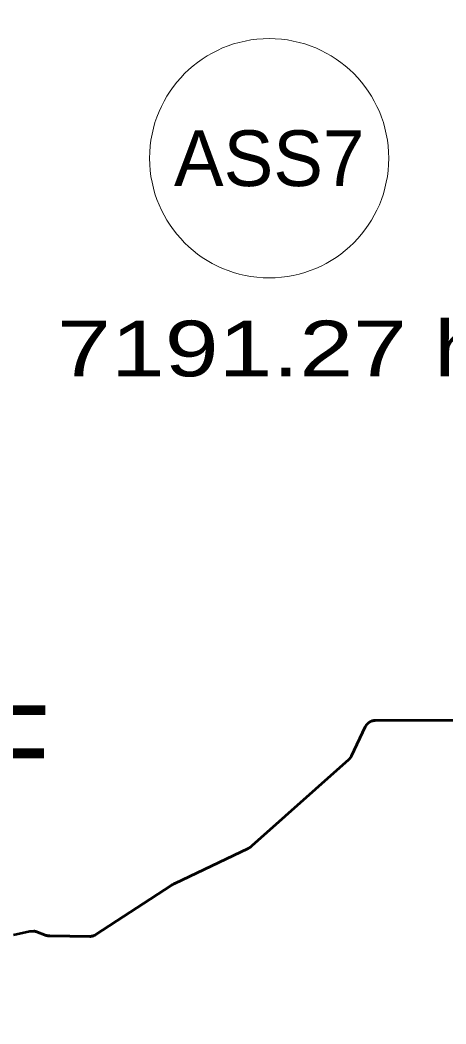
# Model space of a CAD drawing. Extents: x -1643653 to 4543381, y 1624270 to 13878484.
# Drawn here: x 622801 to 626625, y 8964825 to 8973834 of the extents above; entities that cross this region are included whole.
import ezdxf
from ezdxf.enums import TextEntityAlignment as Align

# ---------------------------------------------------------------- set-up
doc = ezdxf.new("R2010")
doc.units = 0
doc.header["$LTSCALE"] = 200
for name, color, linetype, lineweight in [('1', 7, 'Continuous', 13), ('27', 7, 'Continuous', 53), ('31', 7, 'Continuous', 53), ('45', 7, 'Continuous', 13), ('60', 7, 'Continuous', 53)]:
    doc.layers.add(name, color=color, linetype=linetype, lineweight=lineweight)
doc.layers.add('63', color=7, linetype='Continuous')

msp = doc.modelspace()

# ---------------------------------------------------------------- linework, layer by layer
at = {"layer": '1', "lineweight": 25}
msp.add_spline([(814781, 9009175.5), (814787.2, 9009173.4), (814796.9, 9009173.4), (814799.4, 9009172.4), (814805.1, 9009174.5), (814805.6, 9009176.5), (814811.7, 9009179.5), (814811.7, 9009179.5), (814801.5, 9009181), (814790.7, 9009181.5), (814784.1, 9009183.1), (814777.4, 9009185.1), (814778.4, 9009175.5)], degree=3, dxfattribs=at)
at = {"layer": '27'}
for points in [[(625932.8, 8967529.9), (625935.1, 8967531.5), (625937.4, 8967533.1), (625939.8, 8967534.5), (625942.3, 8967536), (625944.8, 8967537.3), (625947.3, 8967538.6), (625949.8, 8967539.8), (625952.4, 8967540.9), (625955.1, 8967542), (625957.7, 8967543), (625960.4, 8967543.9), (625963.1, 8967544.7), (625965.8, 8967545.5), (625968.6, 8967546.2), (625971.3, 8967546.8), (625974.1, 8967547.3), (625976.9, 8967547.7), (625979.7, 8967548.1), (625982.5, 8967548.4), (625985.3, 8967548.6), (625988.2, 8967548.7), (625991, 8967548.8), (626804.2, 8967551)], [(625932.8, 8967529.9), (625935.1, 8967531.5), (625937.4, 8967533.1), (625939.8, 8967534.5), (625942.3, 8967536), (625944.8, 8967537.3), (625947.3, 8967538.6), (625949.8, 8967539.8), (625952.4, 8967540.9), (625955.1, 8967542), (625957.7, 8967543), (625960.4, 8967543.9), (625963.1, 8967544.7), (625965.8, 8967545.5), (625968.6, 8967546.2), (625971.3, 8967546.8), (625974.1, 8967547.3), (625976.9, 8967547.7), (625979.7, 8967548.1), (625982.5, 8967548.4), (625985.3, 8967548.6), (625988.2, 8967548.7), (625991, 8967548.8), (626804.2, 8967551)], [(623482.1, 8965627.2), (624156.9, 8966067.2), (624157.5, 8966067.6), (624161.6, 8966070.2), (624165.8, 8966072.8), (624170, 8966075.3), (624174.3, 8966077.7), (624178.6, 8966080.1), (624182.9, 8966082.4), (624187.3, 8966084.6), (624191.7, 8966086.8), (624849.1, 8966400.8), (624851.7, 8966402), (624854.6, 8966403.6), (624857.6, 8966405.2), (624860.5, 8966406.8), (624863.3, 8966408.6), (624866.2, 8966410.4), (624868.9, 8966412.3), (624871.7, 8966414.2), (624874.3, 8966416.3), (624877, 8966418.3), (624879.6, 8966420.5), (624882.1, 8966422.7), (625754.5, 8967199.8), (625755, 8967200.3), (625757.1, 8967202.2), (625759.1, 8967204.2), (625761.1, 8967206.2), (625763, 8967208.3), (625764.8, 8967210.5), (625766.6, 8967212.7), (625768.3, 8967214.9), (625770, 8967217.2), (625771.5, 8967219.5), (625773.1, 8967221.9), (625774.5, 8967224.3), (625775.9, 8967226.8), (625777.2, 8967229.3), (625778.5, 8967231.9), (625900.8, 8967491.4), (625901.9, 8967493.6), (625903.2, 8967496.1), (625904.6, 8967498.6), (625906, 8967501), (625907.5, 8967503.4), (625909.1, 8967505.8), (625910.7, 8967508.1), (625912.4, 8967510.3), (625914.2, 8967512.5), (625916.1, 8967514.7), (625917.9, 8967516.8), (625919.9, 8967518.8), (625921.9, 8967520.8), (625924, 8967522.8), (625926.1, 8967524.6), (625928.3, 8967526.4), (625930.5, 8967528.2), (625932.8, 8967529.9)], [(623482.1, 8965627.2), (624156.9, 8966067.2), (624157.5, 8966067.6), (624161.6, 8966070.2), (624165.8, 8966072.8), (624170, 8966075.3), (624174.3, 8966077.7), (624178.6, 8966080.1), (624182.9, 8966082.4), (624187.3, 8966084.6), (624191.7, 8966086.8), (624849.1, 8966400.8), (624851.7, 8966402), (624854.6, 8966403.6), (624857.6, 8966405.2), (624860.5, 8966406.8), (624863.3, 8966408.6), (624866.2, 8966410.4), (624868.9, 8966412.3), (624871.7, 8966414.2), (624874.3, 8966416.3), (624877, 8966418.3), (624879.6, 8966420.5), (624882.1, 8966422.7), (625754.5, 8967199.8), (625755, 8967200.3), (625757.1, 8967202.2), (625759.1, 8967204.2), (625761.1, 8967206.2), (625763, 8967208.3), (625764.8, 8967210.5), (625766.6, 8967212.7), (625768.3, 8967214.9), (625770, 8967217.2), (625771.5, 8967219.5), (625773.1, 8967221.9), (625774.5, 8967224.3), (625775.9, 8967226.8), (625777.2, 8967229.3), (625778.5, 8967231.9), (625900.8, 8967491.4), (625901.9, 8967493.6), (625903.2, 8967496.1), (625904.6, 8967498.6), (625906, 8967501), (625907.5, 8967503.4), (625909.1, 8967505.8), (625910.7, 8967508.1), (625912.4, 8967510.3), (625914.2, 8967512.5), (625916.1, 8967514.7), (625917.9, 8967516.8), (625919.9, 8967518.8), (625921.9, 8967520.8), (625924, 8967522.8), (625926.1, 8967524.6), (625928.3, 8967526.4), (625930.5, 8967528.2), (625932.8, 8967529.9)], [(622742.1, 8965624.6), (622888.8, 8965656.9), (622891.6, 8965657.5), (622894.4, 8965658), (622897.2, 8965658.4), (622900, 8965658.7), (622902.8, 8965659), (622905.6, 8965659.2), (622908.4, 8965659.2), (622911.3, 8965659.3), (622914.1, 8965659.2), (622916.9, 8965659.1), (622919.7, 8965658.8), (622922.6, 8965658.5), (622925.3, 8965658.1), (622928.1, 8965657.7), (622930.9, 8965657.1), (622933.7, 8965656.5), (622936.4, 8965655.8), (622939.1, 8965655), (622941.8, 8965654.2), (622944, 8965653.4), (623036.6, 8965620.3), (623039.3, 8965619.4), (623042, 8965618.6), (623044.7, 8965617.8), (623047.4, 8965617.2), (623050.2, 8965616.5), (623053, 8965616), (623055.8, 8965615.6), (623058.6, 8965615.2), (623061.4, 8965614.9), (623064.2, 8965614.7), (623067, 8965614.6), (623069.2, 8965614.5), (623426.5, 8965611), (623429.3, 8965611), (623432.2, 8965611.1), (623435, 8965611.2), (623437.8, 8965611.5), (623440.6, 8965611.8), (623443.4, 8965612.2), (623446.2, 8965612.7), (623449, 8965613.3), (623451.7, 8965613.9), (623454.5, 8965614.7), (623457.2, 8965615.5), (623459.8, 8965616.3), (623462.5, 8965617.3), (623465.2, 8965618.3), (623467.8, 8965619.4), (623470.3, 8965620.6), (623472.9, 8965621.8), (623475.4, 8965623.2), (623477.8, 8965624.6), (623480.2, 8965626), (623482.1, 8965627.2)], [(622742.1, 8965624.6), (622888.8, 8965656.9), (622891.6, 8965657.5), (622894.4, 8965658), (622897.2, 8965658.4), (622900, 8965658.7), (622902.8, 8965659), (622905.6, 8965659.2), (622908.4, 8965659.2), (622911.3, 8965659.3), (622914.1, 8965659.2), (622916.9, 8965659.1), (622919.7, 8965658.8), (622922.6, 8965658.5), (622925.3, 8965658.1), (622928.1, 8965657.7), (622930.9, 8965657.1), (622933.7, 8965656.5), (622936.4, 8965655.8), (622939.1, 8965655), (622941.8, 8965654.2), (622944, 8965653.4), (623036.6, 8965620.3), (623039.3, 8965619.4), (623042, 8965618.6), (623044.7, 8965617.8), (623047.4, 8965617.2), (623050.2, 8965616.5), (623053, 8965616), (623055.8, 8965615.6), (623058.6, 8965615.2), (623061.4, 8965614.9), (623064.2, 8965614.7), (623067, 8965614.6), (623069.2, 8965614.5), (623426.5, 8965611), (623429.3, 8965611), (623432.2, 8965611.1), (623435, 8965611.2), (623437.8, 8965611.5), (623440.6, 8965611.8), (623443.4, 8965612.2), (623446.2, 8965612.7), (623449, 8965613.3), (623451.7, 8965613.9), (623454.5, 8965614.7), (623457.2, 8965615.5), (623459.8, 8965616.3), (623462.5, 8965617.3), (623465.2, 8965618.3), (623467.8, 8965619.4), (623470.3, 8965620.6), (623472.9, 8965621.8), (623475.4, 8965623.2), (623477.8, 8965624.6), (623480.2, 8965626), (623482.1, 8965627.2)]]:
    msp.add_lwpolyline(points, dxfattribs=at)
at = {"layer": '45'}
msp.add_circle((625037.8, 8972594.2), 1073.6, dxfattribs=at)
at = {"layer": '60'}
for points in [[(626804.2, 8967551), (625991, 8967548.8), (625988.2, 8967548.7), (625985.3, 8967548.6), (625982.5, 8967548.4), (625979.7, 8967548.1), (625976.9, 8967547.7), (625974.1, 8967547.3), (625971.3, 8967546.8), (625968.6, 8967546.2), (625965.8, 8967545.5), (625963.1, 8967544.7), (625960.4, 8967543.9), (625957.7, 8967543), (625955.1, 8967542), (625952.4, 8967540.9), (625949.8, 8967539.8), (625947.3, 8967538.6), (625944.8, 8967537.3), (625942.3, 8967536), (625939.8, 8967534.5), (625937.4, 8967533.1), (625935.1, 8967531.5), (625932.8, 8967529.9)], [(625932.8, 8967529.9), (625930.5, 8967528.2), (625928.3, 8967526.4), (625926.1, 8967524.6), (625924, 8967522.8), (625921.9, 8967520.8), (625919.9, 8967518.8), (625917.9, 8967516.8), (625916.1, 8967514.7), (625914.2, 8967512.5), (625912.4, 8967510.3), (625910.7, 8967508.1), (625909.1, 8967505.8), (625907.5, 8967503.4), (625906, 8967501), (625904.6, 8967498.6), (625903.2, 8967496.1), (625901.9, 8967493.6), (625900.8, 8967491.4), (625778.5, 8967231.9), (625777.2, 8967229.3), (625775.9, 8967226.8), (625774.5, 8967224.3), (625773.1, 8967221.9), (625771.5, 8967219.5), (625770, 8967217.2), (625768.3, 8967214.9), (625766.6, 8967212.7), (625764.8, 8967210.5), (625763, 8967208.3), (625761.1, 8967206.2), (625759.1, 8967204.2), (625757.1, 8967202.2), (625755, 8967200.3), (625754.5, 8967199.8), (624882.1, 8966422.7), (624879.6, 8966420.5), (624877, 8966418.3), (624874.3, 8966416.3), (624871.7, 8966414.2), (624868.9, 8966412.3), (624866.2, 8966410.4), (624863.3, 8966408.6), (624860.5, 8966406.8), (624857.6, 8966405.2), (624854.6, 8966403.6), (624851.7, 8966402), (624849.1, 8966400.8), (624191.7, 8966086.8), (624187.3, 8966084.6), (624182.9, 8966082.4), (624178.6, 8966080.1), (624174.3, 8966077.7), (624170, 8966075.3), (624165.8, 8966072.8), (624161.6, 8966070.2), (624157.5, 8966067.6), (624156.9, 8966067.2), (623482.1, 8965627.2), (623479.7, 8965625.7), (623477.3, 8965624.2), (623474.8, 8965622.9), (623472.3, 8965621.6), (623469.8, 8965620.3), (623467.2, 8965619.2), (623464.6, 8965618.1), (623461.9, 8965617.1), (623459.3, 8965616.1), (623456.6, 8965615.3), (623453.8, 8965614.5), (623451.1, 8965613.8), (623448.3, 8965613.2), (623445.6, 8965612.6), (623442.8, 8965612.1), (623440, 8965611.8), (623437.2, 8965611.4), (623434.4, 8965611.2), (623431.5, 8965611.1), (623428.7, 8965611), (623426.5, 8965611), (623069.2, 8965614.5), (623066.4, 8965614.6), (623063.6, 8965614.7), (623060.8, 8965615), (623058, 8965615.3), (623055.2, 8965615.7), (623052.4, 8965616.1), (623049.6, 8965616.7), (623046.8, 8965617.3), (623044.1, 8965618), (623041.4, 8965618.8), (623038.7, 8965619.6), (623036.6, 8965620.3), (622944, 8965653.4), (622941.3, 8965654.3), (622938.6, 8965655.2), (622935.9, 8965656), (622933.1, 8965656.6), (622930.4, 8965657.2), (622927.6, 8965657.8), (622924.8, 8965658.2)], [(622742.1, 8965624.6), (622888.8, 8965656.9), (622891.6, 8965657.5), (622894.4, 8965658), (622897.2, 8965658.4), (622900, 8965658.7), (622902.8, 8965659), (622905.6, 8965659.2), (622908.4, 8965659.2), (622911.3, 8965659.3), (622914.1, 8965659.2), (622916.9, 8965659.1), (622919.7, 8965658.8), (622922.6, 8965658.5), (622925.3, 8965658.1), (622928.1, 8965657.7), (622930.9, 8965657.1), (622933.7, 8965656.5), (622936.4, 8965655.8), (622939.1, 8965655), (622941.8, 8965654.2), (622944, 8965653.4), (623036.6, 8965620.3), (623039.3, 8965619.4), (623042, 8965618.6), (623044.7, 8965617.8), (623047.4, 8965617.2), (623050.2, 8965616.5), (623053, 8965616), (623055.8, 8965615.6), (623058.6, 8965615.2), (623061.4, 8965614.9), (623064.2, 8965614.7), (623067, 8965614.6), (623069.2, 8965614.5), (623426.5, 8965611), (623429.3, 8965611), (623432.2, 8965611.1), (623435, 8965611.2), (623437.8, 8965611.5), (623440.6, 8965611.8), (623443.4, 8965612.2), (623446.2, 8965612.7), (623449, 8965613.3), (623451.7, 8965613.9), (623454.5, 8965614.7), (623457.2, 8965615.5), (623459.8, 8965616.3), (623462.5, 8965617.3), (623465.2, 8965618.3), (623467.8, 8965619.4), (623470.3, 8965620.6), (623472.9, 8965621.8), (623475.4, 8965623.2), (623477.8, 8965624.6), (623480.2, 8965626), (623482.1, 8965627.2)]]:
    msp.add_lwpolyline(points, dxfattribs=at)

# ---------------------------------------------------------------- texts
at = {"layer": '31', "width": 0.9}
msp.add_text('F', height=800, dxfattribs=at).set_placement((622478.7, 8966885.2))
at = {"layer": '45'}
msp.add_text('ASS7', height=500, dxfattribs=at).set_placement((625037.8, 8972344.2), align=Align.CENTER)
at = {"layer": '63', "width": 1.3}
msp.add_text(' 7191.27 ha', height=500, dxfattribs=at).set_placement((622891.9, 8970636.6))

doc.saveas('drawing.dxf')
